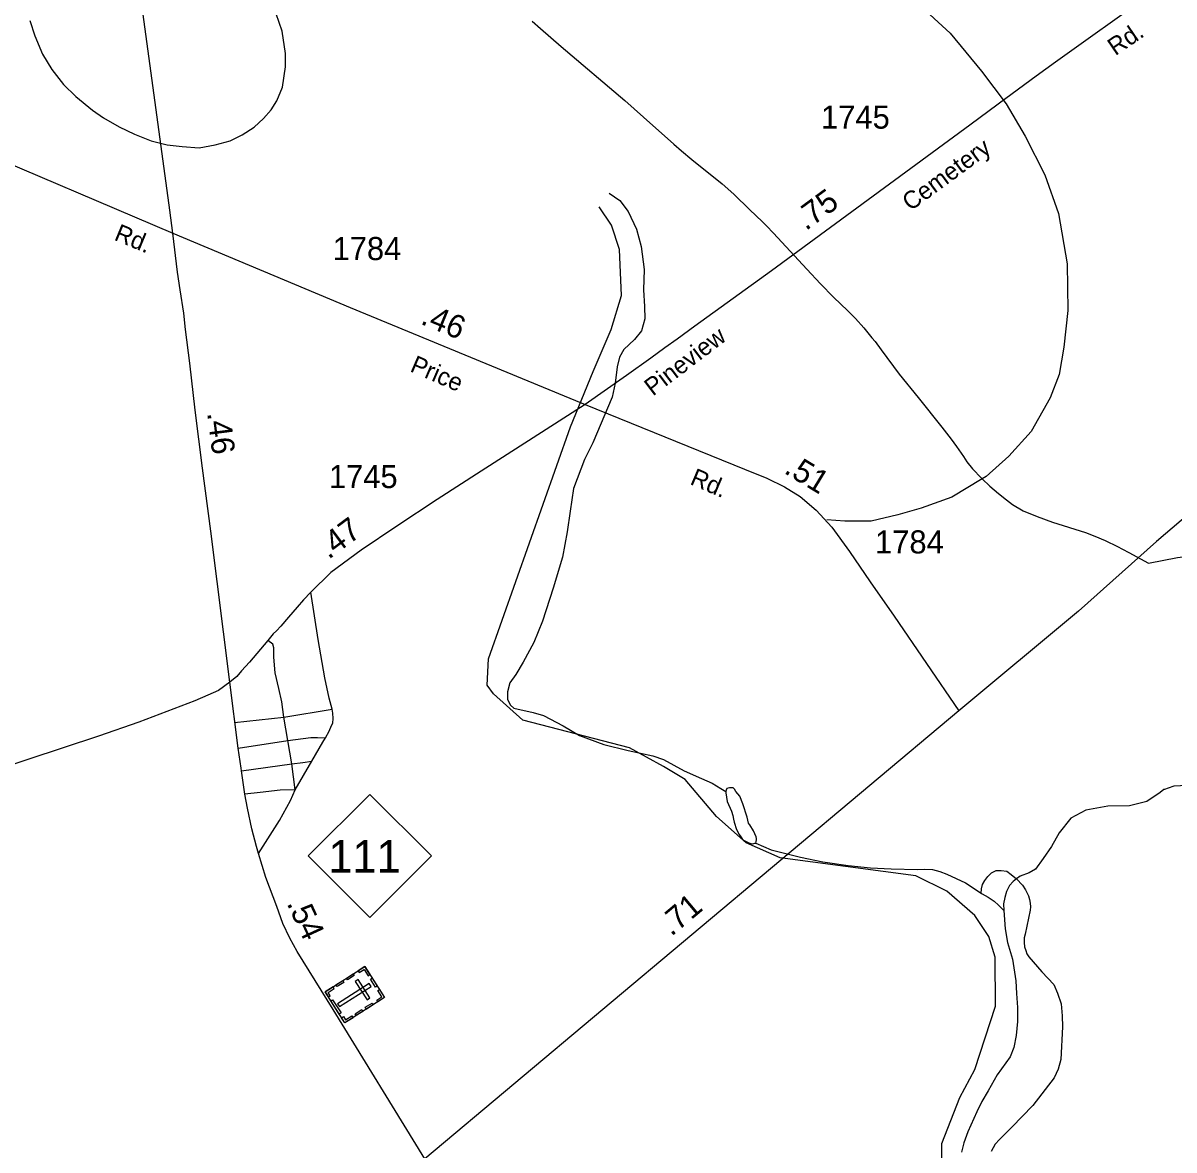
# Model space of a CAD drawing. Extents: x 2206922 to 2357709, y 510027 to 673830.
# Drawn here: x 2329958 to 2336184, y 530025 to 536120 of the extents above; entities that cross this region are included whole.
import ezdxf

# ---------------------------------------------------------------- set-up
doc = ezdxf.new("R2010")
doc.units = 0
for name, color, linetype in [('Exist Cultural Cemetery CELL', 7, 'Continuous'), ('Exist Hydrographic Creek Single Shore', 7, 'Continuous'), ('Exist Hydrographic Misc Water Feature', 7, 'Continuous'), ('Exist Road Non-System Type 51', 7, 'Continuous'), ('Exist Road Primary NC Attributed', 7, 'Continuous'), ('Exist Road Primary NC Service Mileage Hundredths English Label', 7, 'Continuous'), ('Exist Road Primary NC Shield CELL', 7, 'Continuous'), ('Exist Road Primary NC Shield Number Label', 7, 'Continuous'), ('Exist Road Secondary Mileage Hundredths English Label', 7, 'Continuous'), ('Exist Road Secondary Type 51 Attributed', 7, 'Continuous'), ('Exist Road Secondary Type 51 Label', 7, 'Continuous'), ('Exist Road Secondary Type 51 Number Label', 7, 'Continuous')]:
    doc.layers.add(name, color=color, linetype=linetype)

msp = doc.modelspace()

# ---------------------------------------------------------------- linework, layer by layer
at = {"layer": 'Exist Cultural Cemetery CELL'}
for points in [[(2331806.4, 531017.3), (2331913.7, 530849.6), (2331699.2, 530712.3), (2331591.9, 530880)], [(2331769.9, 530993.9), (2331776, 530984.4), (2331803.1, 531001.7), (2331825, 530967.6), (2331834.4, 530973.6), (2331806.4, 531017.3)], [(2331650.8, 530917.8), (2331687.3, 530941.1), (2331693.4, 530931.5), (2331656.9, 530908.2)], [(2331840.5, 530909.7), (2331830.4, 530925.4), (2331659.6, 530816.1), (2331669.7, 530800.4)], [(2331707.4, 530954), (2331743.9, 530977.3), (2331750, 530967.7), (2331713.6, 530944.4)], [(2331771.1, 530946.2), (2331755.3, 530936.2), (2331818.8, 530837), (2331834.5, 530847)], [(2331846.3, 530954.9), (2331874.2, 530911.2), (2331864.6, 530905.1), (2331836.7, 530948.7)], [(2331609.8, 530852.2), (2331619.5, 530858.4), (2331607.6, 530876.9), (2331641.6, 530898.7), (2331635.6, 530908.1), (2331591.9, 530880.1)], [(2331877.2, 530826.2), (2331871.1, 530835.7), (2331898.2, 530853.1), (2331876.3, 530887.2), (2331885.7, 530893.2), (2331913.7, 530849.5)], [(2331632.6, 530837.8), (2331678.3, 530766.3), (2331668.7, 530760.2), (2331623, 530831.7)], [(2331809.5, 530796.4), (2331846, 530819.7), (2331852.1, 530810.1), (2331815.6, 530786.8)], [(2331681.4, 530740.2), (2331691, 530746.4), (2331702.9, 530727.9), (2331736.9, 530749.7), (2331742.9, 530740.3), (2331699.2, 530712.3)], [(2331754, 530760.9), (2331790.4, 530784.2), (2331796.6, 530774.6), (2331760.1, 530751.3)]]:
    msp.add_lwpolyline(points, close=True, dxfattribs=at)
at = {"layer": 'Exist Hydrographic Creek Single Shore'}
msp.add_lwpolyline([(2334929.9, 529826.2), (2334927.9, 530059.2), (2335024.9, 530309.2), (2335105.9, 530460.2), (2335218.8, 530802.7), (2335216, 531068.4), (2335181.9, 531178.7), (2335105.9, 531293.7), (2334954.9, 531425.4), (2334786.8, 531507.3), (2334052.9, 531605.7), (2333868.8, 531686.8), (2333708.8, 531828.1), (2333539.9, 532028), (2333422.8, 532098.8), (2333238.9, 532199.7), (2332661.8, 532350.3), (2332502.9, 532491.6), (2332468.9, 532539.5), (2332475.9, 532680.9), (2332919.8, 533935.9), (2333041.8, 534236.2), (2333138.8, 534463.3), (2333195.8, 534646), (2333184.9, 534895), (2333141.9, 535027.8), (2333073.8, 535126.8)], dxfattribs=at)
at = {"layer": 'Exist Hydrographic Misc Water Feature'}
msp.add_line((2335094.2, 533709.3), (2335096.8, 533706), dxfattribs=at)
for points in [[(2334081.8, 536678.9), (2334240.9, 536600.6), (2334456.2, 536468.9), (2334627.3, 536357.2), (2334798.5, 536226.8), (2334972.2, 536064.9), (2335142.8, 535860.8), (2335276.7, 535682.5), (2335378, 535507.5), (2335484.4, 535298.9), (2335558.8, 535089.8), (2335605.6, 534818.4), (2335610.1, 534564.7), (2335588.5, 534366.4), (2335562.1, 534219.9), (2335513.3, 534093.8), (2335411.4, 533910.5), (2335290.8, 533777.4), (2335168, 533668.1), (2335145.8, 533654.9)], [(2329994.3, 536133.2), (2330021, 536051.6), (2330064, 535952.1), (2330113, 535868.6), (2330177.8, 535787.4), (2330244.5, 535722.1), (2330333.3, 535649.1), (2330393.6, 535607.8), (2330478, 535558.7), (2330560.5, 535519.6), (2330650.7, 535482.6), (2330737, 535461.5), (2330819, 535452.4), (2330911.1, 535445.4), (2330996.8, 535462.3), (2331078.6, 535483.2), (2331144.2, 535515.9), (2331207.8, 535556.6), (2331259.3, 535603.1), (2331300.7, 535651.5), (2331330, 535699.8), (2331361.2, 535774.1), (2331378, 535884.2), (2331377.2, 535956.2), (2331360, 536075.9), (2331326.9, 536169.5)], [(2332712.3, 536130.8), (2332757.8, 536090.2), (2332868.7, 535992.8)], [(2332868.7, 535992.8), (2333213.8, 535702), (2333314.9, 535611.2)], [(2332868.7, 535992.8), (2333213.8, 535702), (2333314.9, 535611.2)], [(2333314.9, 535611.2), (2333478.6, 535464.3), (2333520.2, 535429.1)], [(2333314.9, 535611.2), (2333478.6, 535464.3), (2333520.2, 535429.1)], [(2333520.2, 535429.1), (2333575.8, 535382), (2333738.8, 535250.1), (2333802.1, 535193.9), (2333889.7, 535110.3)], [(2333520.2, 535429.1), (2333575.8, 535382), (2333738.8, 535250.1), (2333802.1, 535193.9), (2333889.7, 535110.3)], [(2333128.5, 535199.5), (2333187, 535160.1), (2333231.7, 535100.6), (2333276.6, 535005.1), (2333301.6, 534911.5), (2333317.2, 534787.7), (2333314.1, 534677.7), (2333319, 534587.8), (2333321.9, 534519.9), (2333302.6, 534455.7), (2333265.1, 534409.3), (2333207.5, 534354.7), (2333184.1, 534312.5), (2333170.8, 534260.4), (2333161.5, 534172.3), (2333144.5, 534096.2), (2333039.3, 533849.2), (2332994.4, 533758.7), (2332935.8, 533602.2), (2332917.3, 533480.1), (2332900.5, 533367.9), (2332876.1, 533231.7), (2332825.9, 533063.2), (2332767.8, 532884.7), (2332721.1, 532770.3), (2332664.1, 532663.7), (2332622.9, 532597.3), (2332591.3, 532551), (2332578.2, 532502.8), (2332578.4, 532460.9), (2332594.8, 532431.1), (2332612.8, 532415.3), (2332717, 532390.4), (2332773.4, 532375), (2332879.8, 532318.2), (2332968.4, 532267.2), (2333098.8, 532218.6), (2333231.1, 532186), (2333365.4, 532157.5), (2333421.6, 532136.1), (2333534.1, 532075.4), (2333628.7, 532034.4), (2333684.8, 532009), (2333733, 531979.6), (2333759.1, 531963.9)], [(2333889.7, 535110.3), (2333955.9, 535047.1), (2333979.9, 535022.7)], [(2333889.7, 535110.3), (2333955.9, 535047.1), (2333979.9, 535022.7)], [(2333979.9, 535022.7), (2334017.8, 534984.2), (2334197.1, 534788.2), (2334271.1, 534709.8), (2334341.8, 534637.8), (2334420.2, 534563.7), (2334461, 534522.2), (2334505.9, 534471.6), (2334550, 534417.7)], [(2333979.9, 535022.7), (2334017.8, 534984.2), (2334197.1, 534788.2), (2334271.1, 534709.8), (2334341.8, 534637.8), (2334420.2, 534563.7), (2334461, 534522.2), (2334505.9, 534471.6), (2334550, 534417.7)], [(2334550, 534417.7), (2334566.8, 534397.2), (2334599.2, 534353.1)], [(2334550, 534417.7), (2334566.8, 534397.2), (2334599.2, 534353.1)], [(2334599.2, 534353.1), (2334696.2, 534221.7), (2334799.5, 534094)], [(2334599.2, 534353.1), (2334696.2, 534221.7), (2334799.5, 534094)], [(2334799.5, 534094), (2334928.7, 533934.5), (2334977.5, 533868.9)], [(2334799.5, 534094), (2334928.7, 533934.5), (2334977.5, 533868.9)], [(2334977.5, 533868.9), (2335006.8, 533829.4), (2335044.5, 533775.2)], [(2334977.5, 533868.9), (2335006.8, 533829.4), (2335044.5, 533775.2)], [(2335044.5, 533775.2), (2335063.8, 533747.4), (2335094.2, 533709.3)], [(2335044.5, 533775.2), (2335063.8, 533747.4), (2335094.2, 533709.3)], [(2335096.8, 533706), (2335138.9, 533661.4), (2335145.8, 533654.9)], [(2335096.8, 533706), (2335138.9, 533661.4), (2335145.8, 533654.9)], [(2335145.8, 533654.9), (2334981.4, 533556.2), (2334816.1, 533496.5), (2334690.6, 533461.1), (2334545, 533425.6), (2334403.1, 533426), (2334305.1, 533433)], [(2335145.8, 533654.9), (2335187.9, 533615.2), (2335233.8, 533575.3), (2335276.9, 533541.8)], [(2335145.8, 533654.9), (2335187.9, 533615.2), (2335233.8, 533575.3), (2335276.9, 533541.8)], [(2335276.9, 533541.8), (2335310.9, 533515.3), (2335367.9, 533482.4), (2335443.8, 533450.7), (2335526.8, 533421.3), (2335705.8, 533364.3), (2335754.8, 533345.5), (2335810.8, 533321.3), (2335878.9, 533288.3), (2335905.4, 533274.7)], [(2335276.9, 533541.8), (2335310.9, 533515.3), (2335367.9, 533482.4), (2335443.8, 533450.7), (2335526.8, 533421.3), (2335705.8, 533364.3), (2335754.8, 533345.5), (2335810.8, 533321.3), (2335878.9, 533288.3), (2335905.4, 533274.7)], [(2335905.4, 533274.7), (2335939, 533257.3), (2336045, 533198.7), (2336201.9, 533229.4), (2336393, 533254.8)], [(2335905.4, 533274.7), (2335939, 533257.3), (2336045, 533198.7), (2336201.9, 533229.4), (2336393, 533254.8)], [(2333922.1, 531683.8), (2333924.1, 531691.7), (2333925.8, 531703.7), (2333925.8, 531709.8), (2333923.9, 531717.8), (2333909.4, 531751.6), (2333889.1, 531783.4), (2333885.2, 531787.3), (2333882.9, 531793.2), (2333874.5, 531825.1), (2333851.8, 531896.9), (2333835.4, 531938.7), (2333813.2, 531964.5), (2333807.1, 531976.4), (2333803.2, 531980.4), (2333798.9, 531984.3), (2333795, 531984.2), (2333786.8, 531984.2), (2333778.8, 531984), (2333773, 531981.9), (2333765, 531979.9), (2333761.1, 531971.8), (2333759.1, 531963.9)], [(2337440.6, 531441.7), (2337392, 531495.2), (2337290.7, 531603.8), (2337254.4, 531639.4), (2337232.2, 531661.1), (2337217.9, 531672.9), (2337165.4, 531710.3), (2337043, 531768.7), (2336910.1, 531839.1), (2336803.5, 531891.8), (2336711, 531946.7), (2336664.7, 531966.2), (2336640.7, 531967.9), (2336508.4, 531990.3), (2336366.3, 531996.5), (2336316.7, 531995.8), (2336255.2, 531997), (2336183.6, 531992), (2336151.6, 531981.6), (2336131.9, 531975.4), (2336127.8, 531975.3)], [(2333759.1, 531963.9), (2333759.3, 531955.9), (2333765.8, 531910), (2333790.4, 531858.2), (2333796.6, 531834.3), (2333800.9, 531814.4), (2333804.8, 531798.4), (2333817.3, 531758.6), (2333831.7, 531730.8), (2333839.9, 531718.8), (2333847.9, 531707), (2333855.9, 531701), (2333866.1, 531695.1), (2333876.2, 531689.3), (2333884.2, 531685.3), (2333894.2, 531683.4), (2333906.1, 531681.6), (2333916.1, 531683.7), (2333922.1, 531683.8)], [(2336127.8, 531975.3), (2336108.1, 531959.1), (2336036.6, 531910.4), (2335942.9, 531885.4), (2335825, 531884.1), (2335707.5, 531862.9), (2335625.9, 531820), (2335562.7, 531739.4), (2335521.3, 531666.9), (2335476.2, 531600.5), (2335435, 531544.1), (2335401.1, 531523.8), (2335351.3, 531505.2), (2335331.4, 531491)], [(2333922.1, 531683.8), (2334004.3, 531648.6), (2334162.8, 531608.4), (2334285, 531583.7), (2334421.2, 531563.2), (2334541.3, 531550.5), (2334653.1, 531545.7), (2334797, 531541.3), (2334833.1, 531543.6), (2334877.2, 531542.1), (2334917.4, 531530.5), (2334955.3, 531516.9), (2335055.8, 531470.1), (2335140.3, 531413)], [(2335140.3, 531413), (2335142.1, 531437), (2335147.9, 531461.1), (2335159.6, 531483.2), (2335177.4, 531503.3), (2335197.1, 531523.6), (2335221.1, 531535.8), (2335249.2, 531536.1), (2335279.1, 531532.5), (2335303.1, 531514.7), (2335331.4, 531491)], [(2335331.4, 531491), (2335363.8, 531457.4), (2335380.2, 531431.6), (2335396.4, 531399.8), (2335402.6, 531379.8), (2335404.8, 531359.9), (2335407.1, 531339.9), (2335405.4, 531321.9), (2335378.6, 531191.7), (2335372.8, 531171.6), (2335373.2, 531147.6), (2335375.3, 531123.7), (2335381.6, 531103.8), (2335387.8, 531085.8), (2335397.8, 531069.9), (2335468.8, 530988.8), (2335533.6, 530919.5), (2335554.1, 530873.7), (2335572.6, 530815.9), (2335579.3, 530750), (2335579.9, 530690.1), (2335571.9, 530514.1), (2335556.4, 530461.9), (2335534.8, 530415.8), (2335420.6, 530264.5), (2335306, 530147.4), (2335240.6, 530080.8), (2335217, 530056.5), (2335195.5, 530016.3)], [(2335331.4, 531491), (2335313.6, 531476.8), (2335293.9, 531454.7), (2335278.3, 531422.5), (2335268.7, 531390.4), (2335260.9, 531356.3), (2335263.3, 531320.4)], [(2335140.3, 531413), (2335146.5, 531411.1), (2335178.6, 531391.4), (2335210.8, 531369.8), (2335235, 531348.1), (2335263.3, 531320.4)], [(2335263.3, 531320.4), (2335270.3, 531220.5), (2335283.2, 531146.7), (2335310.1, 531057), (2335327.3, 530939.3), (2335332.2, 530871.3), (2335336.9, 530795.4), (2335338, 530719.4), (2335330.6, 530643.4), (2335317.5, 530579.3), (2335298, 530529.1), (2335226.8, 530430.4), (2335177.8, 530343.9), (2335144.6, 530287.6), (2335117.1, 530231.3), (2335068.3, 530122.8), (2335047.2, 530062.7), (2335033.7, 530012.5)]]:
    msp.add_lwpolyline(points, dxfattribs=at)
at = {"layer": 'Exist Road Non-System Type 51'}
for p, q in [((2331102.4, 532336.5), (2331368, 532366.4)), ((2331368, 532366.4), (2331630, 532408.8)), ((2331389.6, 532240.1), (2331368, 532366.4)), ((2331121.9, 532198.3), (2331389.6, 532240.1)), ((2331411.2, 532113.7), (2331389.6, 532240.1)), ((2331140.1, 532075), (2331411.2, 532113.7)), ((2331430.3, 531972.3), (2331411.2, 532113.7)), ((2331430.3, 531972.3), (2331520.1, 532127))]:
    msp.add_line(p, q, dxfattribs=at)
for points in [[(2331630, 532408.8), (2331614.8, 532469.5), (2331589.9, 532579.3), (2331555, 532785.7), (2331515.6, 533041.8)], [(2331368, 532366.4), (2331358, 532449.6), (2331341.4, 532521.1), (2331321.5, 532605.9), (2331314.8, 532690.7), (2331314.8, 532740.6), (2331309, 532760.5), (2331281.6, 532781.4)], [(2331593.4, 532253.3), (2331614.8, 532289.9), (2331626.4, 532319.9), (2331633.1, 532333.2), (2331634.7, 532358.1), (2331633.1, 532388.1), (2331630, 532408.8)], [(2331389.6, 532240.1), (2331515.1, 532255), (2331551.6, 532255), (2331593.4, 532253.3)], [(2331520.1, 532127), (2331579.9, 532230.1), (2331593.4, 532253.3)], [(2331411.2, 532113.7), (2331471.9, 532120.3), (2331520.1, 532127)], [(2331430.3, 531972.3), (2331348.9, 531970.7), (2331240.9, 531959), (2331157.1, 531949.2)], [(2331231.7, 531628.1), (2331345, 531806.8), (2331404.8, 531915.4), (2331430.3, 531972.3)]]:
    msp.add_lwpolyline(points, dxfattribs=at)
at = {"layer": 'Exist Road Primary NC Attributed'}
msp.add_line((2335019.5, 532400.6), (2332130.9, 529976.1), dxfattribs=at)
for points in [[(2330768.9, 534983.6), (2330751.2, 535108.9), (2330305.7, 538388.8), (2330286, 538544.7), (2330258.5, 538692.2), (2330229.3, 538811.8), (2330200, 538921.5), (2330158.8, 539035), (2330115.7, 539158.5), (2330072.5, 539271.8), (2330015.9, 539443.1), (2329941.8, 539589.7), (2329877.8, 539717.8)], [(2339370.6, 535788.3), (2338843.3, 535447.5), (2338305.8, 535093.2), (2337756.5, 534709.3), (2336804.8, 533925.4), (2336088.2, 533315.8), (2335666.8, 532939.4), (2335019.5, 532400.6)], [(2331076.3, 532554.3), (2330973.3, 533371.7), (2330928.5, 533712.6), (2330888.6, 534026.9), (2330861.1, 534281.3), (2330837.1, 534462.6), (2330827.1, 534550.7), (2330808.8, 534677.1), (2330793.3, 534773), (2330768.9, 534983.6)], [(2332130.9, 529976.1), (2331634.8, 530784.2), (2331440.4, 531098.5), (2331400.9, 531170.6), (2331364.1, 531250.2), (2331331, 531341.7), (2331271.7, 531499.3), (2331231.7, 531628.1), (2331220.1, 531666.4), (2331196, 531761.1), (2331172.7, 531874.2), (2331157.1, 531949.2), (2331140.1, 532075), (2331137.8, 532090.4), (2331121.9, 532198.3), (2331076.3, 532554.3)]]:
    msp.add_lwpolyline(points, dxfattribs=at)
at = {"layer": 'Exist Road Primary NC Shield CELL'}
msp.add_lwpolyline([(2331501, 531615.4), (2331834, 531948.4), (2332167, 531615.4), (2331834, 531282.4)], close=True, dxfattribs=at)
at = {"layer": 'Exist Road Secondary Type 51 Attributed'}
for points in [[(2336175.2, 536384.4), (2336138.9, 536344.7), (2336053.2, 536275.2), (2335541.9, 535908.6), (2335438.3, 535832.8), (2335342.7, 535763), (2335233, 535681.5), (2335080.1, 535568.4), (2334006.5, 534780.2), (2333591, 534480.9), (2333497.1, 534411.1), (2333428.9, 534362.8), (2333354.1, 534308), (2333222.8, 534213.2), (2332998.1, 534057.2)], [(2328976, 535764.3), (2329036.7, 535727.3), (2329114.1, 535681.8), (2329260.6, 535619.4), (2329373.4, 535577.3), (2329632.8, 535467.8), (2330768.9, 534983.6)], [(2330768.9, 534983.6), (2331727.4, 534582.4), (2332998.1, 534057.2)], [(2332998.1, 534057.2), (2332436.9, 533695.8), (2332198.9, 533543.9), (2331980.4, 533398.7), (2331786.5, 533269), (2331623.7, 533148.2), (2331515.6, 533041.8), (2331474.6, 532999.6), (2331440.3, 532960.8), (2331393.2, 532906.5), (2331353.3, 532858.8), (2331328.9, 532833.7), (2331310.7, 532817.1), (2331281.6, 532781.4), (2331182.7, 532664.1), (2331140.4, 532616.8), (2331113.8, 532585.2), (2331076.3, 532554.3)], [(2332998.1, 534057.2), (2333861, 533707.6), (2333980.7, 533657.8), (2334077.1, 533611.2), (2334161.9, 533559.6), (2334248.3, 533484.8), (2334333.1, 533393.4), (2334427.8, 533262), (2334540, 533097.4), (2334669.6, 532912.8), (2335019.5, 532400.6)], [(2331076.3, 532554.3), (2331014.8, 532509.4), (2330958.3, 532484.5), (2330886.8, 532454.6), (2330583.5, 532338.2), (2330365.8, 532263.3), (2329791.6, 532073.8), (2328748.8, 531717.6)]]:
    msp.add_lwpolyline(points, dxfattribs=at)

# ---------------------------------------------------------------- texts
at = {"layer": 'Exist Road Primary NC Service Mileage Hundredths English Label'}
for s, rotation, p in [('.46', 277.23294, (2330953.6, 534011.3)), ('.54', 294.81242, (2331382.6, 531359.3)), ('.71', 40.00876, (2333464.6, 531177.1))]:
    msp.add_text(s, height=125, rotation=rotation, dxfattribs=at).set_placement(p)
at = {"layer": 'Exist Road Primary NC Shield Number Label'}
msp.add_text('111', height=175, dxfattribs=at).set_placement((2331610.1, 531525.6))
at = {"layer": 'Exist Road Secondary Mileage Hundredths English Label'}
for s, rotation, p in [('.75', 36.28418, (2334192.3, 534994.2)), ('.46', 337.54436, (2332103.1, 534494.8)), ('.51', 328.69284, (2334068.8, 533689.4)), ('.47', 36.5719, (2331610.7, 533216.4))]:
    msp.add_text(s, height=125, rotation=rotation, dxfattribs=at).set_placement(p)
at = {"layer": 'Exist Road Secondary Type 51 Label'}
for s, rotation, p in [('Rd.', 34.28786, (2335866.2, 535940.6)), ('Cemetery', 36.32691, (2334757.9, 535100.4)), ('Rd.', 337.54378, (2330445.6, 534948.7)), ('Pineview', 37.33004, (2333364.7, 534099.5)), ('Price', 336.67386, (2332046.1, 534238.3)), ('Rd.', 336.9316, (2333560.4, 533627.6))]:
    msp.add_text(s, height=95, rotation=rotation, dxfattribs=at).set_placement(p)
at = {"layer": 'Exist Road Secondary Type 51 Number Label'}
for s, p in [('1745', (2334274.4, 535549.1)), ('1784', (2331632.2, 534838.1)), ('1745', (2331612.3, 533604.8)), ('1784', (2334566.5, 533251.2))]:
    msp.add_text(s, height=125, dxfattribs=at).set_placement(p)

doc.saveas('drawing.dxf')
